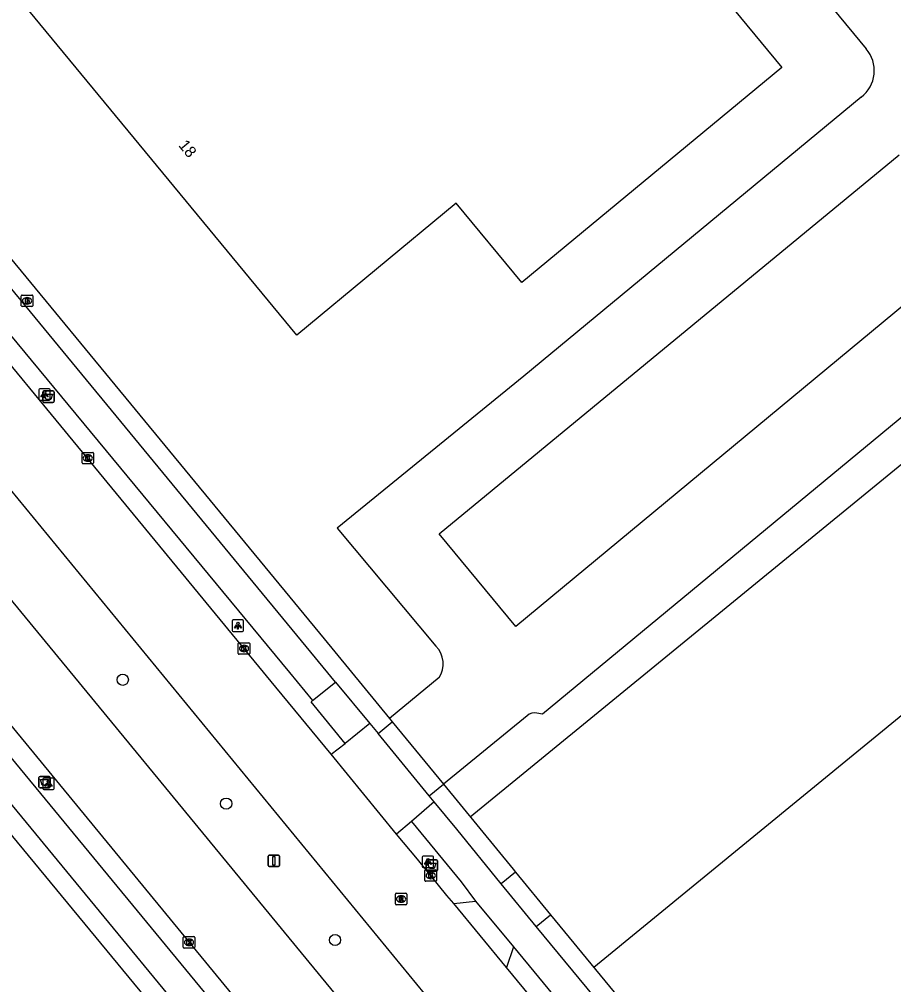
# Model space of a CAD drawing. Extents: x 156141 to 158132, y 385651 to 388399.
# Drawn here: x 156876.7 to 156952.9, y 386628.9 to 386713 of the extents above; entities that cross this region are included whole.
import ezdxf

# ---------------------------------------------------------------- set-up
doc = ezdxf.new("R2010")
doc.units = 0
for name, color, linetype in [('IMGEO_Afvalbak', 7, 'Continuous'), ('IMGEO_Boom', 7, 'Continuous'), ('IMGEO_Brandkraan', 7, 'Continuous'), ('IMGEO_Fietspad_gesloten', 7, 'Continuous'), ('IMGEO_Fietspad_open', 7, 'Continuous'), ('IMGEO_Hek', 7, 'Continuous'), ('IMGEO_Kolk', 7, 'Continuous'), ('IMGEO_Lichtpunt', 7, 'Continuous'), ('IMGEO_Pand', 7, 'Continuous'), ('IMGEO_Pand_nummerreeks', 7, 'Continuous'), ('IMGEO_Rijbaan_lokaal_gesloten', 7, 'Continuous'), ('IMGEO_Rijbaan_lokaal_open', 7, 'Continuous'), ('IMGEO_Rioolput', 7, 'Continuous'), ('IMGEO_Verkeersbordpaal', 7, 'Continuous'), ('IMGEO_Voetpad_open', 7, 'Continuous')]:
    doc.layers.add(name, color=color, linetype=linetype)

msp = doc.modelspace()

# ---------------------------------------------------------------- linework, layer by layer
at = {"layer": 'IMGEO_Afvalbak'}
for p, q in [((156878.707, 386679.698), (156878.707, 386680.498)), ((156878.707, 386680.498), (156878.707, 386679.698)), ((156878.807, 386680.598), (156879.597, 386680.598)), ((156879.597, 386680.598), (156878.807, 386680.598)), ((156879.697, 386680.498), (156879.697, 386679.698)), ((156879.697, 386679.698), (156879.697, 386680.498)), ((156879.597, 386679.598), (156878.807, 386679.598)), ((156878.807, 386679.598), (156879.597, 386679.598)), ((156878.368, 386646.12), (156878.368, 386646.92)), ((156878.368, 386646.92), (156878.368, 386646.12)), ((156878.468, 386647.02), (156879.258, 386647.02)), ((156879.258, 386647.02), (156878.468, 386647.02)), ((156879.358, 386646.92), (156879.358, 386646.12)), ((156879.358, 386646.12), (156879.358, 386646.92)), ((156879.258, 386646.02), (156878.468, 386646.02)), ((156878.468, 386646.02), (156879.258, 386646.02)), ((156912.227, 386639.748), (156913.017, 386639.748)), ((156913.017, 386639.748), (156912.227, 386639.748)), ((156912.127, 386638.848), (156912.127, 386639.648)), ((156912.127, 386639.648), (156912.127, 386638.848)), ((156913.117, 386639.648), (156913.117, 386638.848)), ((156913.117, 386638.848), (156913.117, 386639.648)), ((156913.017, 386638.748), (156912.227, 386638.748)), ((156912.227, 386638.748), (156913.017, 386638.748))]:
    msp.add_line(p, q, dxfattribs=at)
for points in [[(156878.85, 386680.312), (156879.554, 386680.312), (156879.405, 386679.842), (156878.999, 386679.842), (156878.85, 386680.312)], [(156878.511, 386646.734), (156879.215, 386646.734), (156879.066, 386646.264), (156878.66, 386646.264), (156878.511, 386646.734)], [(156912.27, 386639.462), (156912.974, 386639.462), (156912.825, 386638.992), (156912.419, 386638.992), (156912.27, 386639.462)]]:
    msp.add_lwpolyline(points, dxfattribs=at)
for centre, start, end in [((156878.807, 386680.498), 90, 180), ((156878.807, 386680.498), 90, 180), ((156879.597, 386680.498), 0, 90), ((156879.597, 386680.498), 360, 90), ((156878.807, 386679.698), 180, 270), ((156878.807, 386679.698), 180, 270), ((156879.597, 386679.698), 270, 0), ((156879.597, 386679.698), 270, 0), ((156878.468, 386646.92), 90, 180), ((156878.468, 386646.92), 90, 180), ((156879.258, 386646.92), 0, 90), ((156879.258, 386646.92), 360, 90), ((156878.468, 386646.12), 180, 270), ((156878.468, 386646.12), 180, 270), ((156879.258, 386646.12), 270, 0), ((156879.258, 386646.12), 270, 0), ((156912.227, 386639.648), 90, 180), ((156912.227, 386639.648), 90, 180), ((156913.017, 386639.648), 0, 90), ((156913.017, 386639.648), 360, 90), ((156912.227, 386638.848), 180, 270), ((156912.227, 386638.848), 180, 270), ((156913.017, 386638.848), 270, 0), ((156913.017, 386638.848), 270, 0)]:
    msp.add_arc(centre, 0.1, start, end, dxfattribs=at)
at = {"layer": 'IMGEO_Boom'}
for centre in [(156885.677, 386655.438), (156894.689, 386644.644), (156904.177, 386632.762)]:
    msp.add_circle(centre, 0.489, dxfattribs=at)
at = {"layer": 'IMGEO_Brandkraan'}
for p, q in [((156876.837, 386688.028), (156876.837, 386688.88)), ((156876.912, 386688.954), (156877.764, 386688.954)), ((156877.325, 386688.734), (156877.35, 386688.734)), ((156877.838, 386688.88), (156877.838, 386688.028)), ((156877.764, 386687.954), (156876.912, 386687.954)), ((156877.348, 386688.174), (156877.323, 386688.174))]:
    msp.add_line(p, q, dxfattribs=at)
for points in [[(156876.837, 386688.028), (156876.837, 386688.88)], [(156876.912, 386688.954), (156877.764, 386688.954)], [(156877.185, 386688.654), (156877.185, 386688.254), (156877.398, 386688.254)], [(156877.416, 386688.654), (156877.185, 386688.654)], [(156877.364, 386688.573), (156877.31, 386688.573), (156877.31, 386688.497)], [(156877.31, 386688.497), (156877.363, 386688.497)], [(156877.838, 386688.88), (156877.838, 386688.028)], [(156877.764, 386687.954), (156876.912, 386687.954)], [(156877.372, 386688.421), (156877.31, 386688.421), (156877.31, 386688.34)], [(156877.31, 386688.34), (156877.372, 386688.34)]]:
    msp.add_lwpolyline(points, dxfattribs=at)
for centre, radius, start, end in [((156876.914, 386688.878), 0.0765, 91.55205, 178.44795), ((156876.914, 386688.878), 0.0765, 91.55205, 178.44795), ((156877.365, 386688.535), 0.0379, 267.82845, 90.93552), ((156877.42, 386688.509), 0.145, 59.4692, 91.53667), ((156877.445, 386688.556), 0.0922, 285.51372, 58.15012), ((156877.45, 386688.364), 0.105, 301.31148, 78.98903), ((156877.762, 386688.878), 0.0765, 1.55205, 88.44795), ((156877.762, 386688.878), 0.0765, 1.55205, 88.44795), ((156876.914, 386688.03), 0.0765, 181.55205, 268.44795), ((156876.914, 386688.03), 0.0765, 181.55205, 268.44795), ((156877.373, 386688.38), 0.0404, 269.87594, 90.50774), ((156877.404, 386688.505), 0.251, 268.66757, 293.53466), ((156877.762, 386688.03), 0.0765, 271.55205, 358.44795), ((156877.762, 386688.03), 0.0765, 271.55205, 358.44795)]:
    msp.add_arc(centre, radius, start, end, dxfattribs=at)
for centre, major_axis, ratio, start_param, end_param in [((156877.324, 386688.454), (-0.387, 0.002), 0.722429, 4.712389, 7.853982), ((156877.349, 386688.454), (-0.39, 0.002), 0.717154, 1.570796, 4.712389)]:
    msp.add_ellipse(centre, major_axis=major_axis, ratio=ratio, start_param=start_param, end_param=end_param, dxfattribs=at)
at = {"layer": 'IMGEO_Fietspad_gesloten'}
for points in [[(156904.22, 386655.24), (156902.077, 386657.855), (156858.042, 386711.229)], [(156856.532, 386708.805), (156900.194, 386656.064), (156902.217, 386653.616)], [(156839.176, 386689.202), (156935.219, 386572.64), (156940.947, 386565.685), (156947.362, 386557.896), (156952.399, 386551.77)], [(156981.707, 386520.274), (156961.988, 386544.223), (156954.381, 386553.461), (156942.955, 386567.338), (156937.507, 386573.955), (156851.061, 386678.853)], [(156902.217, 386653.616), (156904.22, 386655.24)], [(156918.661, 386637.662), (156914.78, 386642.408), (156912.82, 386644.789)], [(156910.836, 386643.079), (156915.158, 386637.822), (156916.43, 386636.155)], [(156921.719, 386633.951), (156918.661, 386637.662)], [(156961.077, 386586.126), (156945.221, 386605.421), (156940.42, 386611.244), (156933.921, 386619.151), (156931.133, 386622.526), (156921.719, 386633.951)], [(156919.722, 386632.162), (156959.211, 386584.266)]]:
    msp.add_lwpolyline(points, dxfattribs=at)
at = {"layer": 'IMGEO_Fietspad_open'}
for points in [[(156904.22, 386655.24), (156907.196, 386651.627)], [(156905.069, 386649.888), (156902.098, 386653.512), (156902.217, 386653.616)]]:
    msp.add_lwpolyline(points, dxfattribs=at)
at = {"layer": 'IMGEO_Hek'}
for points in [[(156915.964, 386643.491), (156962.482, 386681.554), (156964.522, 386683.223), (157018.841, 386727.986), (157084.505, 386647.831)], [(156926.727, 386630.383), (156973.221, 386668.445)]]:
    msp.add_lwpolyline(points, dxfattribs=at)
at = {"layer": 'IMGEO_Kolk'}
for p, q in [((156882.131, 386674.325), (156882.131, 386675.177)), ((156882.206, 386675.251), (156883.058, 386675.251)), ((156882.619, 386675.031), (156882.644, 386675.031)), ((156883.132, 386675.177), (156883.132, 386674.325)), ((156883.058, 386674.251), (156882.206, 386674.251)), ((156882.642, 386674.471), (156882.617, 386674.471)), ((156895.745, 386657.733), (156895.745, 386658.585)), ((156895.82, 386658.659), (156896.672, 386658.659)), ((156896.233, 386658.439), (156896.258, 386658.439)), ((156896.746, 386658.585), (156896.746, 386657.733)), ((156896.672, 386657.659), (156895.82, 386657.659)), ((156896.256, 386657.879), (156896.231, 386657.879)), ((156912.091, 386638.879), (156912.943, 386638.879)), ((156912.016, 386637.953), (156912.016, 386638.805)), ((156912.527, 386638.099), (156912.502, 386638.099)), ((156912.504, 386638.659), (156912.529, 386638.659)), ((156913.017, 386638.805), (156913.017, 386637.953)), ((156912.943, 386637.879), (156912.091, 386637.879)), ((156890.954, 386632.135), (156890.954, 386632.987)), ((156891.029, 386633.061), (156891.881, 386633.061)), ((156891.955, 386632.987), (156891.955, 386632.135)), ((156891.465, 386632.281), (156891.44, 386632.281)), ((156891.442, 386632.841), (156891.467, 386632.841)), ((156891.881, 386632.061), (156891.029, 386632.061))]:
    msp.add_line(p, q, dxfattribs=at)
for points in [[(156882.131, 386674.325), (156882.131, 386675.177)], [(156882.206, 386675.251), (156883.058, 386675.251)], [(156883.132, 386675.177), (156883.132, 386674.325)], [(156883.058, 386674.251), (156882.206, 386674.251)], [(156882.452, 386674.951), (156882.575, 386674.951), (156882.575, 386674.8), (156882.705, 386674.951), (156882.869, 386674.951), (156882.723, 386674.8), (156882.876, 386674.551), (156882.724, 386674.551), (156882.639, 386674.715), (156882.575, 386674.648), (156882.575, 386674.551), (156882.452, 386674.551), (156882.452, 386674.951)], [(156895.745, 386657.733), (156895.745, 386658.585)], [(156895.82, 386658.659), (156896.672, 386658.659)], [(156896.066, 386658.359), (156896.189, 386658.359), (156896.189, 386658.208), (156896.319, 386658.359), (156896.483, 386658.359), (156896.337, 386658.208), (156896.49, 386657.959), (156896.338, 386657.959), (156896.253, 386658.123), (156896.189, 386658.056), (156896.189, 386657.959), (156896.066, 386657.959), (156896.066, 386658.359)], [(156896.746, 386658.585), (156896.746, 386657.733)], [(156896.672, 386657.659), (156895.82, 386657.659)], [(156912.091, 386638.879), (156912.943, 386638.879)], [(156912.016, 386637.953), (156912.016, 386638.805)], [(156912.337, 386638.579), (156912.46, 386638.579), (156912.46, 386638.428), (156912.59, 386638.579), (156912.754, 386638.579), (156912.608, 386638.428), (156912.761, 386638.179), (156912.609, 386638.179), (156912.524, 386638.343), (156912.46, 386638.276), (156912.46, 386638.179), (156912.337, 386638.179), (156912.337, 386638.579)], [(156913.017, 386638.805), (156913.017, 386637.953)], [(156912.943, 386637.879), (156912.091, 386637.879)], [(156890.954, 386632.135), (156890.954, 386632.987)], [(156891.029, 386633.061), (156891.881, 386633.061)], [(156891.955, 386632.987), (156891.955, 386632.135)], [(156891.275, 386632.761), (156891.398, 386632.761), (156891.398, 386632.61), (156891.528, 386632.761), (156891.692, 386632.761), (156891.546, 386632.61), (156891.699, 386632.361), (156891.547, 386632.361), (156891.462, 386632.525), (156891.398, 386632.458), (156891.398, 386632.361), (156891.275, 386632.361), (156891.275, 386632.761)], [(156891.881, 386632.061), (156891.029, 386632.061)]]:
    msp.add_lwpolyline(points, dxfattribs=at)
for centre, start, end in [((156882.208, 386675.175), 91.55205, 178.44795), ((156882.208, 386675.175), 91.55205, 178.44795), ((156883.056, 386675.175), 1.55205, 88.44795), ((156883.056, 386675.175), 1.55205, 88.44795), ((156882.208, 386674.327), 181.55205, 268.44795), ((156882.208, 386674.327), 181.55205, 268.44795), ((156883.056, 386674.327), 271.55205, 358.44795), ((156883.056, 386674.327), 271.55205, 358.44795), ((156895.822, 386658.583), 91.55205, 178.44795), ((156895.822, 386658.583), 91.55205, 178.44795), ((156896.67, 386658.583), 1.55205, 88.44795), ((156896.67, 386658.583), 1.55205, 88.44795), ((156895.822, 386657.735), 181.55205, 268.44795), ((156895.822, 386657.735), 181.55205, 268.44795), ((156896.67, 386657.735), 271.55205, 358.44795), ((156896.67, 386657.735), 271.55205, 358.44795), ((156912.093, 386638.803), 91.55205, 178.44795), ((156912.093, 386638.803), 91.55205, 178.44795), ((156912.941, 386638.803), 1.55205, 88.44795), ((156912.941, 386638.803), 1.55205, 88.44795), ((156912.093, 386637.955), 181.55205, 268.44795), ((156912.093, 386637.955), 181.55205, 268.44795), ((156912.941, 386637.955), 271.55205, 358.44795), ((156912.941, 386637.955), 271.55205, 358.44795), ((156891.031, 386632.985), 91.55205, 178.44795), ((156891.031, 386632.985), 91.55205, 178.44795), ((156891.879, 386632.985), 1.55205, 88.44795), ((156891.879, 386632.985), 1.55205, 88.44795), ((156891.031, 386632.137), 181.55205, 268.44795), ((156891.031, 386632.137), 181.55205, 268.44795), ((156891.879, 386632.137), 271.55205, 358.44795), ((156891.879, 386632.137), 271.55205, 358.44795)]:
    msp.add_arc(centre, 0.0765, start, end, dxfattribs=at)
for centre, major_axis, ratio, start_param, end_param in [((156882.618, 386674.751), (-0.387, 0.002), 0.722429, 4.712389, 7.853982), ((156882.643, 386674.751), (-0.39, 0.002), 0.717154, 1.570796, 4.712389), ((156896.232, 386658.159), (-0.387, 0.002), 0.722429, 4.712389, 7.853982), ((156896.257, 386658.159), (-0.39, 0.002), 0.717154, 1.570796, 4.712389), ((156912.503, 386638.379), (-0.387, 0.002), 0.722429, 4.712389, 7.853982), ((156912.528, 386638.379), (-0.39, 0.002), 0.717154, 1.570796, 4.712389), ((156891.441, 386632.561), (-0.387, 0.002), 0.722429, 4.712389, 7.853982), ((156891.466, 386632.561), (-0.39, 0.002), 0.717154, 1.570796, 4.712389)]:
    msp.add_ellipse(centre, major_axis=major_axis, ratio=ratio, start_param=start_param, end_param=end_param, dxfattribs=at)
at = {"layer": 'IMGEO_Lichtpunt'}
for p, q in [((156878.363, 386680.701), (156878.363, 386679.894)), ((156878.363, 386680.701), (156878.363, 386679.894)), ((156879.265, 386680.796), (156878.457, 386680.796)), ((156879.265, 386680.796), (156878.457, 386680.796)), ((156879.359, 386679.894), (156879.359, 386680.701)), ((156879.359, 386679.894), (156879.359, 386680.701)), ((156878.457, 386679.8), (156879.265, 386679.8)), ((156878.457, 386679.8), (156879.265, 386679.8)), ((156895.215, 386660.55), (156895.215, 386659.743)), ((156895.215, 386660.55), (156895.215, 386659.743)), ((156896.117, 386660.645), (156895.309, 386660.645)), ((156896.117, 386660.645), (156895.309, 386660.645)), ((156896.211, 386659.743), (156896.211, 386660.55)), ((156896.211, 386659.743), (156896.211, 386660.55)), ((156895.309, 386659.649), (156896.117, 386659.649)), ((156895.309, 386659.649), (156896.117, 386659.649)), ((156878.699, 386646.766), (156878.699, 386645.959)), ((156878.699, 386646.766), (156878.699, 386645.959)), ((156879.601, 386646.861), (156878.793, 386646.861)), ((156879.601, 386646.861), (156878.793, 386646.861)), ((156879.695, 386645.959), (156879.695, 386646.766)), ((156879.695, 386645.959), (156879.695, 386646.766)), ((156878.793, 386645.865), (156879.601, 386645.865)), ((156878.793, 386645.865), (156879.601, 386645.865)), ((156911.775, 386639.974), (156911.775, 386639.167)), ((156911.775, 386639.974), (156911.775, 386639.167)), ((156912.677, 386640.069), (156911.869, 386640.069)), ((156912.677, 386640.069), (156911.869, 386640.069)), ((156912.771, 386639.167), (156912.771, 386639.974)), ((156912.771, 386639.167), (156912.771, 386639.974)), ((156911.869, 386639.073), (156912.677, 386639.073)), ((156911.869, 386639.073), (156912.677, 386639.073))]:
    msp.add_line(p, q, dxfattribs=at)
for points in [[(156878.737, 386680.365), (156878.776, 386680.337), (156878.588, 386680.075), (156878.55, 386680.102), (156878.737, 386680.365)], [(156878.839, 386680.317), (156878.886, 386680.317), (156878.886, 386679.995), (156878.839, 386679.995), (156878.839, 386680.317)], [(156878.949, 386680.337), (156878.987, 386680.364), (156879.174, 386680.102), (156879.135, 386680.074), (156878.949, 386680.337)], [(156895.589, 386660.214), (156895.628, 386660.186), (156895.44, 386659.924), (156895.402, 386659.951), (156895.589, 386660.214)], [(156895.691, 386660.166), (156895.738, 386660.166), (156895.738, 386659.844), (156895.691, 386659.844), (156895.691, 386660.166)], [(156895.801, 386660.186), (156895.839, 386660.213), (156896.026, 386659.951), (156895.987, 386659.923), (156895.801, 386660.186)], [(156879.073, 386646.43), (156879.112, 386646.402), (156878.924, 386646.14), (156878.886, 386646.167), (156879.073, 386646.43)], [(156879.285, 386646.402), (156879.323, 386646.429), (156879.51, 386646.167), (156879.471, 386646.139), (156879.285, 386646.402)], [(156879.175, 386646.382), (156879.222, 386646.382), (156879.222, 386646.06), (156879.175, 386646.06), (156879.175, 386646.382)], [(156912.149, 386639.638), (156912.188, 386639.61), (156912, 386639.348), (156911.962, 386639.375), (156912.149, 386639.638)], [(156912.251, 386639.59), (156912.298, 386639.59), (156912.298, 386639.268), (156912.251, 386639.268), (156912.251, 386639.59)], [(156912.361, 386639.61), (156912.399, 386639.637), (156912.586, 386639.375), (156912.547, 386639.347), (156912.361, 386639.61)]]:
    msp.add_lwpolyline(points, dxfattribs=at)
for centre in [(156878.862, 386680.499), (156895.714, 386660.348), (156879.198, 386646.564), (156912.274, 386639.772)]:
    msp.add_circle(centre, 0.0994, dxfattribs=at)
for centre, start, end in [((156878.457, 386680.701), 90, 180), ((156878.457, 386680.701), 90, 180), ((156879.265, 386680.701), 0, 90), ((156879.265, 386680.701), 0, 90), ((156878.457, 386679.894), 180, 270), ((156878.457, 386679.894), 180, 270), ((156879.265, 386679.894), 270, 0), ((156879.265, 386679.894), 270, 360), ((156895.309, 386660.55), 90, 180), ((156895.309, 386660.55), 90, 180), ((156896.117, 386660.55), 0, 90), ((156896.117, 386660.55), 0, 90), ((156895.309, 386659.743), 180, 270), ((156895.309, 386659.743), 180, 270), ((156896.117, 386659.743), 270, 0), ((156896.117, 386659.743), 270, 360), ((156878.793, 386646.766), 90, 180), ((156878.793, 386646.766), 90, 180), ((156879.601, 386646.766), 0, 90), ((156879.601, 386646.766), 0, 90), ((156878.793, 386645.959), 180, 270), ((156878.793, 386645.959), 180, 270), ((156879.601, 386645.959), 270, 0), ((156879.601, 386645.959), 270, 360), ((156911.869, 386639.974), 90, 180), ((156911.869, 386639.974), 90, 180), ((156912.677, 386639.974), 0, 90), ((156912.677, 386639.974), 0, 90), ((156911.869, 386639.167), 180, 270), ((156911.869, 386639.167), 180, 270), ((156912.677, 386639.167), 270, 0), ((156912.677, 386639.167), 270, 360)]:
    msp.add_arc(centre, 0.0946, start, end, dxfattribs=at)
at = {"layer": 'IMGEO_Pand'}
msp.add_lwpolyline([(156933.839, 386738.852), (156932.584, 386740.371), (156928.884, 386737.313), (156930.139, 386735.795), (156935.501, 386729.303), (156929.951, 386724.718), (156943.122, 386708.775), (156920.456, 386690.05), (156914.748, 386696.959), (156900.841, 386685.447), (156877.49, 386713.74), (156909.582, 386740.253), (156913.775, 386743.718), (156919.611, 386748.538), (156927.883, 386755.372)], dxfattribs=at)
at = {"layer": 'IMGEO_Rijbaan_lokaal_gesloten'}
for points in [[(156903.832, 386648.955), (156899.018, 386654.793), (156855.441, 386707.704)], [(156864.415, 386685.927), (156873.15, 386675.263), (156925.322, 386611.835), (156932.934, 386602.652), (156939.278, 386594.885), (156950.773, 386580.924)], [(156946.242, 386577.021), (156933.331, 386592.718), (156928.199, 386598.947), (156920.647, 386608.134), (156906.633, 386625.114), (156868.582, 386671.357), (156859.757, 386682.162)], [(156981.886, 386522.718), (156969.993, 386537.173), (156967.693, 386539.965), (156963.321, 386545.249), (156955.673, 386554.535), (156954.392, 386556.062), (156950.447, 386560.886), (156944.252, 386568.405), (156938.824, 386574.994), (156853.684, 386678.56)], [(156909.53, 386641.997), (156903.832, 386648.955)], [(156914.518, 386635.94), (156913.916, 386636.651), (156911.362, 386639.806), (156909.53, 386641.997)], [(156919.107, 386630.378), (156914.518, 386635.94)], [(156957.953, 386583.151), (156942.149, 386602.405), (156936.959, 386608.687), (156930.553, 386616.467), (156928.03, 386619.562), (156919.107, 386630.378)]]:
    msp.add_lwpolyline(points, dxfattribs=at)
at = {"layer": 'IMGEO_Rijbaan_lokaal_open'}
for points in [[(157079.739, 386794.673), (157060.521, 386778.758), (157059.947, 386778.283), (157047.58, 386767.81), (157036.027, 386758.638), (157025.628, 386747.928), (156986.797, 386708.062), (156987.928, 386706.73), (156922.246, 386652.431), (156921.775, 386652.522)], [(156936.475, 386728.504), (156935.927, 386728.001), (156950.469, 386710.412)], [(156950.04, 386706.196), (156920.617, 386681.892), (156904.374, 386668.637), (156912.969, 386658.356)], [(156956.023, 386689.961), (156919.92, 386660.083), (156913.257, 386668.155), (156953.331, 386701.159)], [(156913.25, 386655.62), (156908.934, 386652.062)], [(156920.91, 386652.293), (156913.636, 386646.333)], [(156907.196, 386651.627), (156905.069, 386649.888)], [(156907.196, 386651.627), (156907.931, 386650.742)], [(156908.934, 386652.062), (156909.164, 386651.783)], [(156909.164, 386651.783), (156913.636, 386646.333)], [(156912.389, 386645.322), (156907.931, 386650.742)], [(156903.832, 386648.955), (156905.069, 386649.888)], [(156912.82, 386644.789), (156910.836, 386643.079)], [(156912.82, 386644.789), (156912.389, 386645.322)], [(156910.836, 386643.079), (156909.53, 386641.997)], [(156914.518, 386635.94), (156916.43, 386636.155)], [(156916.43, 386636.155), (156919.722, 386632.162)], [(156919.722, 386632.162), (156919.107, 386630.378)]]:
    msp.add_lwpolyline(points, dxfattribs=at)
for centre, radius, start, end in [((156948.254, 386708.508), 2.921, 307.68823, 40.69148), ((156911.424, 386656.815), 2.182, 326.80471, 44.92326), ((156921.559, 386651.59), 0.957, 76.95943, 132.69718)]:
    msp.add_arc(centre, radius, start, end, dxfattribs=at)
at = {"layer": 'IMGEO_Rioolput'}
for p, q in [((156909.432, 386635.907), (156909.432, 386636.759)), ((156909.507, 386636.833), (156910.359, 386636.833)), ((156909.92, 386636.613), (156909.945, 386636.613)), ((156910.433, 386636.759), (156910.433, 386635.907)), ((156910.359, 386635.833), (156909.507, 386635.833)), ((156909.943, 386636.053), (156909.918, 386636.053))]:
    msp.add_line(p, q, dxfattribs=at)
for points in [[(156909.432, 386635.907), (156909.432, 386636.759)], [(156909.507, 386636.833), (156910.359, 386636.833)], [(156910.021, 386636.531), (156909.769, 386636.533), (156909.769, 386636.133)], [(156909.769, 386636.133), (156909.893, 386636.133), (156909.893, 386636.295), (156909.904, 386636.295)], [(156909.947, 386636.452), (156909.893, 386636.452), (156909.893, 386636.371)], [(156909.893, 386636.371), (156909.945, 386636.371)], [(156910.433, 386636.759), (156910.433, 386635.907)], [(156910.359, 386635.833), (156909.507, 386635.833)], [(156909.951, 386636.266), (156910.022, 386636.133), (156910.162, 386636.133), (156910.097, 386636.259)]]:
    msp.add_lwpolyline(points, dxfattribs=at)
for centre, radius, start, end in [((156909.509, 386636.757), 0.0765, 91.55205, 178.44795), ((156909.509, 386636.757), 0.0765, 91.55205, 178.44795), ((156909.903, 386636.242), 0.0533, 26.02933, 88.69889), ((156909.929, 386636.56), 0.19, 274.7715, 282.96867), ((156909.953, 386636.356), 0.0964, 77.00612, 93.18647), ((156909.967, 386636.413), 0.0378, 276.66336, 79.67722), ((156910.02, 386636.421), 0.109, 350.36119, 89.41601), ((156910.018, 386636.421), 0.112, 277.58423, 350.98172), ((156910.002, 386636.206), 0.108, 29.51342, 73.79051), ((156910.357, 386636.757), 0.0765, 1.55205, 88.44795), ((156910.357, 386636.757), 0.0765, 1.55205, 88.44795), ((156909.509, 386635.909), 0.0765, 181.55205, 268.44795), ((156909.509, 386635.909), 0.0765, 181.55205, 268.44795), ((156910.357, 386635.909), 0.0765, 271.55205, 358.44795), ((156910.357, 386635.909), 0.0765, 271.55205, 358.44795)]:
    msp.add_arc(centre, radius, start, end, dxfattribs=at)
for centre, major_axis, ratio, start_param, end_param in [((156909.919, 386636.333), (-0.387, 0.002), 0.722429, 4.712389, 7.853982), ((156909.944, 386636.333), (-0.39, 0.002), 0.717154, 1.570796, 4.712389)]:
    msp.add_ellipse(centre, major_axis=major_axis, ratio=ratio, start_param=start_param, end_param=end_param, dxfattribs=at)
at = {"layer": 'IMGEO_Verkeersbordpaal'}
for p, q in [((156898.346, 386639.262), (156898.346, 386640.062)), ((156898.346, 386640.062), (156898.346, 386639.262)), ((156898.446, 386640.162), (156899.236, 386640.162)), ((156899.236, 386640.162), (156898.446, 386640.162)), ((156899.336, 386640.062), (156899.336, 386639.262)), ((156899.336, 386639.262), (156899.336, 386640.062)), ((156899.236, 386639.162), (156898.446, 386639.162)), ((156898.446, 386639.162), (156899.236, 386639.162))]:
    msp.add_line(p, q, dxfattribs=at)
msp.add_lwpolyline([(156898.766, 386640.037), (156898.916, 386640.037), (156898.916, 386639.287), (156898.766, 386639.287), (156898.766, 386640.037)], dxfattribs=at)
for centre, start, end in [((156898.446, 386640.062), 90, 180), ((156898.446, 386640.062), 90, 180), ((156899.236, 386640.062), 0, 90), ((156899.236, 386640.062), 360, 90), ((156898.446, 386639.262), 180, 270), ((156898.446, 386639.262), 180, 270), ((156899.236, 386639.262), 270, 0), ((156899.236, 386639.262), 270, 0)]:
    msp.add_arc(centre, 0.1, start, end, dxfattribs=at)
at = {"layer": 'IMGEO_Voetpad_open'}
for points in [[(156858.958, 386712.664), (156903.232, 386658.99), (156908.934, 386652.062)], [(156951.164, 386550.769), (156944.356, 386559.041), (156934.051, 386571.56), (156837.85, 386688.098)], [(156907.931, 386650.742), (156909.164, 386651.783)], [(156912.389, 386645.322), (156913.636, 386646.333)], [(156913.636, 386646.333), (156919.699, 386638.931), (156919.907, 386638.664)], [(156919.907, 386638.664), (156918.661, 386637.662)], [(156919.907, 386638.664), (156922.955, 386634.963)], [(156921.719, 386633.951), (156922.955, 386634.963)], [(156922.955, 386634.963), (156962.332, 386587.153)]]:
    msp.add_lwpolyline(points, dxfattribs=at)

# ---------------------------------------------------------------- texts
at = {"layer": 'IMGEO_Pand_nummerreeks'}
msp.add_text('18', height=1, rotation=309.52881, dxfattribs=at).set_placement((156890.478, 386701.98))

doc.saveas('drawing.dxf')
